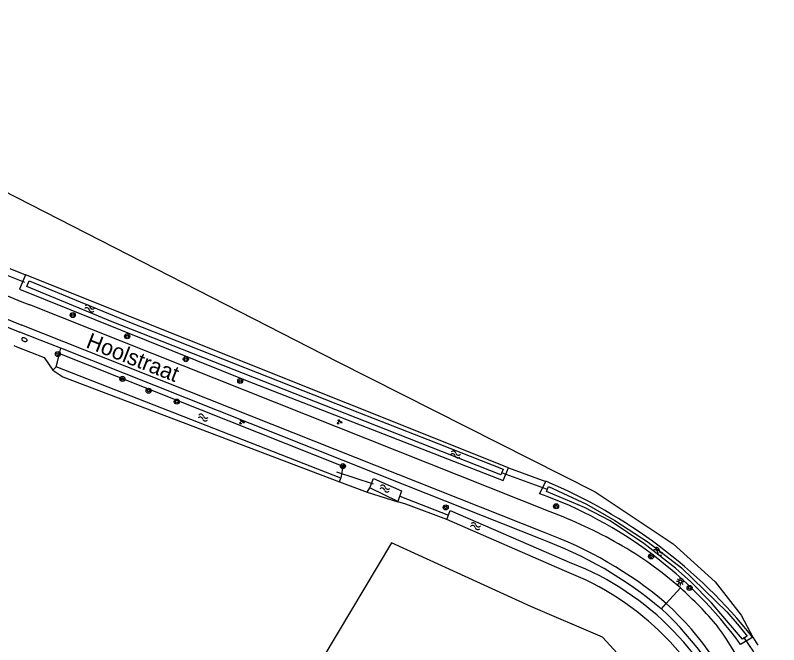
# Model space of a CAD drawing. Extents: x 136000 to 141000, y 400494 to 402006.
# Drawn here: x 139016.1 to 139136.5, y 400820.3 to 400919.5 of the extents above; entities that cross this region are included whole.
import ezdxf

# ---------------------------------------------------------------- set-up
doc = ezdxf.new("R2010")
doc.units = 0
for name, color, linetype in [('gg-afsc-hekwerk', 7, 'Continuous'), ('gg-anno-openbare ruimte label', 7, 'Continuous'), ('gg-knt-bronhoudergrens', 7, 'Continuous'), ('gg-knt-verharding', 7, 'Continuous'), ('gg-knt-verharding nz', 7, 'Continuous'), ('gg-kntw-bovenkant insteek waterloop', 7, 'Continuous'), ('gg-kntw-waterlijn', 7, 'Continuous'), ('gg-kwrk-duiker nz buis', 7, 'Continuous'), ('gt-grn-groengrens', 7, 'Continuous'), ('gt-grn-weggrens', 7, 'Continuous'), ('gt-symb-boom', 7, 'Continuous'), ('gt-symb-brandkraan', 7, 'Continuous'), ('gt-symb-groenvak', 7, 'Continuous'), ('gt-symb-lichtmast', 7, 'Continuous'), ('gt-symb-watersymbool', 7, 'Continuous')]:
    doc.layers.add(name, color=color, linetype=linetype)

# ---------------------------------------------------------------- blocks, each defined once
blk = doc.blocks.new('gt0-BOOM')
at = {"layer": 'gt-symb-boom'}
for radius in [0.4, 0.2]:
    blk.add_circle((0, 0), radius, dxfattribs=at)
blk = doc.blocks.new('gt0-WA')
at = {"layer": 'gt-symb-watersymbool'}
for centre, start, end in [((-0.32, 0.02), 28.0725, 151.9275), ((0.43, 0.42), 208.0725, 331.9275), ((-0.32, -0.43), 28.0725, 151.9275), ((0.43, -0.03), 208.0725, 331.9275)]:
    blk.add_arc(centre, 0.425, start, end, dxfattribs=at)
blk = doc.blocks.new('gt0-LMAST')
at = {"layer": 'gt-symb-lichtmast'}
for p, q in [((-0.18, 0.17), (-0.45, 0.44)), ((-0.01, 0.25), (-0.01, 0.62)), ((0.17, 0.17), (0.44, 0.44)), ((-0.26, 0), (-0.63, 0)), ((-0.18, -0.18), (-0.45, -0.45)), ((-0.01, -0.25), (-0.01, -0.63)), ((0.44, -0.45), (0.17, -0.18)), ((0.24, 0), (0.62, 0))]:
    blk.add_line(p, q, dxfattribs=at)
blk.add_circle((-0.01, 0), 0.25, dxfattribs=at)
blk = doc.blocks.new('gt0-BR')
at = {"layer": 'gt-symb-brandkraan'}
for centre, radius, start, end in [((-0.24, 0), 0.206, 107.5669, 252.4331), ((0.6, -2.66), 3, 106.892, 107.5669), ((0, -0.69), 0.938, 73.108, 106.892), ((-0.6, -2.66), 3, 72.4331, 73.108), ((0.24, 0), 0.206, 287.567, 72.4331), ((0.6, 2.66), 3, 252.4331, 253.108), ((0, 0.69), 0.938, 253.108, 286.8921), ((-0.6, 2.66), 3, 286.8921, 287.567)]:
    blk.add_arc(centre, radius, start, end, dxfattribs=at)
blk = doc.blocks.new('gt0-GRVAK')
at = {"layer": 'gt-symb-groenvak'}
for p, q in [((-0.11, 0.19), (-0.23, 0.24)), ((-0.18, 0.15), (0.09, 0.15)), ((-0.09, 0.21), (-0.16, 0.32)), ((-0.05, 0.21), (-0.05, 0.39)), ((0, 0.21), (0.06, 0.32)), ((0.02, 0.19), (0.13, 0.24)), ((0.26, -0.05), (0.2, 0.06)), ((0.3, -0.05), (0.3, 0.13)), ((0.35, -0.05), (0.41, 0.06)), ((-0.24, -0.23), (-0.36, -0.18)), ((-0.32, -0.26), (-0.05, -0.26)), ((-0.23, -0.21), (-0.29, -0.09)), ((-0.18, -0.2), (-0.18, -0.02)), ((-0.14, -0.21), (-0.07, -0.09)), ((-0.12, -0.23), (0, -0.18)), ((0.24, -0.07), (0.12, -0.02)), ((0.17, -0.11), (0.44, -0.11)), ((0.37, -0.07), (0.49, -0.02))]:
    blk.add_line(p, q, dxfattribs=at)

msp = doc.modelspace()

# ---------------------------------------------------------------- linework, layer by layer
at = {"layer": 'gg-afsc-hekwerk'}
for p, q in [((139067.25, 400845.98), (139071.61, 400844.33)), ((139067.25, 400845.98), (139071.61, 400844.33)), ((139071.61, 400844.33), (139076.48, 400842.81)), ((139071.61, 400844.33), (139076.48, 400842.81))]:
    msp.add_line(p, q, dxfattribs=at)
for points in [[(139016.38, 400867.23), (139020.72, 400865.59), (139022.05, 400863.58)], [(139016.38, 400867.23), (139020.72, 400865.59), (139022.05, 400863.58), (139023.66, 400862.49), (139067.25, 400845.98)], [(139022.05, 400863.58), (139023.66, 400862.49), (139067.25, 400845.98)], [(139084.21, 400840), (139077.75, 400842.42), (139076.48, 400842.81)], [(139084.21, 400840), (139077.75, 400842.42), (139076.48, 400842.81)]]:
    msp.add_lwpolyline(points, dxfattribs=at)
at = {"layer": 'gg-knt-bronhoudergrens'}
msp.add_lwpolyline([(138961.53, 400919.52), (139003.09, 400897.55), (139066.92, 400864.92), (139107.56, 400844.38), (139119.87, 400836.18), (139126.48, 400830.22), (139130.63, 400824.94), (139132.42, 400821.48)], dxfattribs=at)
at = {"layer": 'gg-knt-verharding'}
for p, q in [((139100.47, 400841.24), (139018.42, 400873.86)), ((139020.08, 400868.3), (139016.88, 400869.58)), ((139023.33, 400867.01), (139020.08, 400868.3)), ((139077.9, 400845.33), (139023.33, 400867.01)), ((139098.97, 400836.96), (139077.9, 400845.33))]:
    msp.add_line(p, q, dxfattribs=at)
for centre, radius, start, end in [((139053.52, 400964.75), 97.44, 236.2228, 248.8819), ((139054.87, 400967.21), 104.77, 235.0176, 248.7375), ((139073.99, 400770.7), 75.35, 60.3604, 69.4269), ((139077.33, 400777.66), 63.12, 49.8673, 69.9514), ((139083.61, 400787.1), 56.34, 48.397, 60.6077), ((139083.61, 400787.12), 56.33, 39.7733, 48.3879), ((139086.55, 400791.14), 46.9, 20.7925, 47.8589), ((139065.33, 400779.3), 75.59, 19.6301, 35.4596)]:
    msp.add_arc(centre, radius, start, end, dxfattribs=at)
at = {"layer": 'gg-knt-verharding nz'}
msp.add_line((139099.42, 400838.02), (139017.19, 400870.67), dxfattribs=at)
for centre, radius, start, end in [((139055.39, 400967.94), 104.5, 234.9062, 248.5594), ((139077.72, 400778.3), 63.54, 49.7262, 70.0374), ((139086.34, 400791.01), 48.3, 20.8334, 47.7862)]:
    msp.add_arc(centre, radius, start, end, dxfattribs=at)
at = {"layer": 'gg-kntw-bovenkant insteek waterloop'}
for p, q in [((139093.94, 400848.18), (139017.74, 400878.58)), ((139022.79, 400864.89), (139023.12, 400866.22)), ((139022.58, 400864.08), (139022.79, 400864.89)), ((139067.46, 400846.54), (139022.58, 400864.08)), ((139098.83, 400844.09), (139099.79, 400846.04)), ((139076.49, 400842.84), (139072.03, 400844.99)), ((139102.74, 400831.92), (139084.21, 400840)), ((139132.42, 400821.48), (139130.5, 400820.33))]:
    msp.add_line(p, q, dxfattribs=at)
for points in [[(139017.74, 400878.58), (139016.8, 400876.32), (139052.72, 400861.88), (139093.08, 400846.17), (139093.94, 400848.18)], [(139023.12, 400866.22), (139067.81, 400848.43), (139067.46, 400846.54)], [(139072.03, 400844.99), (139072.61, 400846.51), (139077.04, 400844.55), (139076.49, 400842.84)], [(139084.21, 400840), (139084.74, 400841.42), (139103.83, 400833.15)]]:
    msp.add_lwpolyline(points, dxfattribs=at)
for centre, radius, start, end in [((139068.18, 400770.1), 82.26, 38.6578, 67.4038), ((139076.14, 400780.86), 67.18, 35.9848, 70.2569), ((139087.31, 400790.8), 45.45, 19.6629, 68.6938), ((139086.84, 400790.3), 44.55, 20.0526, 69.0906)]:
    msp.add_arc(centre, radius, start, end, dxfattribs=at)
at = {"layer": 'gg-kntw-waterlijn'}
for points in [[(139018.35, 400877.65), (139034.4, 400871.03), (139070.42, 400856.86), (139081.21, 400852.62), (139093.08, 400847.96), (139092.73, 400847.08), (139074.58, 400854.22), (139031.44, 400871.18), (139017.95, 400876.78), (139018.35, 400877.65)], [(139100.22, 400845.2), (139106.21, 400842.43), (139110.68, 400839.88), (139115.96, 400836.46), (139121.2, 400832.41), (139128.36, 400825.48), (139130.27, 400823.18), (139131.57, 400821.63), (139130.81, 400821.15), (139128.28, 400824.12), (139125.93, 400826.86), (139122.65, 400830.19), (139120.26, 400832.35), (139115.27, 400836.23), (139109.93, 400839.82), (139105.91, 400841.93), (139099.89, 400844.46), (139100.22, 400845.2)]]:
    msp.add_lwpolyline(points, dxfattribs=at)
at = {"layer": 'gg-kwrk-duiker nz buis'}
for p, q in [((139017.65, 400877.37), (139014.25, 400878.77)), ((139072.64, 400845.58), (139066.87, 400847.46)), ((139092.94, 400847.4), (139099.84, 400844.85)), ((139076.76, 400843.7), (139084.48, 400840.71)), ((139130.97, 400821.47), (139132.53, 400819.16))]:
    msp.add_line(p, q, dxfattribs=at)
at = {"layer": 'gt-grn-groengrens'}
for p, q in [((139015.3, 400879.57), (139017.74, 400878.58)), ((139015.9, 400867.43), (139016.38, 400867.23)), ((139023.12, 400866.22), (139023.33, 400867.01)), ((139022.58, 400864.08), (139022.05, 400863.58)), ((139093.94, 400848.18), (139099.79, 400846.04)), ((139067.25, 400845.98), (139067.46, 400846.54)), ((139071.61, 400844.33), (139072.03, 400844.99)), ((139076.49, 400842.84), (139076.48, 400842.81)), ((139132.42, 400821.48), (139133.23, 400820.23))]:
    msp.add_line(p, q, dxfattribs=at)
msp.add_lwpolyline([(139124.22, 400783.47), (139119.87, 400808.04), (139116.99, 400811.76), (139112.25, 400817.65), (139108.72, 400821.48), (139097.46, 400826.33), (139075.45, 400836.33), (139058.18, 400807.37), (139062.94, 400763.55), (139053.18, 400762.22), (139050.81, 400779.66), (139047.96, 400780.05), (139025.45, 400747.01), (139033.64, 400725.88), (139037.89, 400725.66)], dxfattribs=at)
at = {"layer": 'gt-grn-weggrens'}
for p, q in [((139118.8, 400826.78), (139121.02, 400829.23)), ((139118.02, 400825.92), (139118.8, 400826.78))]:
    msp.add_line(p, q, dxfattribs=at)

# ---------------------------------------------------------------- block references
at = {"layer": 'gt-symb-boom'}
for p in [(139025.21, 400872.26), (139033.79, 400868.91), (139022.87, 400866.1), (139043.04, 400865.3), (139033.04, 400862.18), (139051.62, 400861.86), (139037.17, 400860.33), (139041.62, 400858.62), (139067.81, 400848.43), (139084.01, 400841.93), (139101.42, 400842.11), (139116.39, 400834.2), (139122.48, 400829.24)]:
    msp.add_blockref('gt0-BOOM', p, dxfattribs=at)
at = {"layer": 'gt-symb-brandkraan', "rotation": -21.89715058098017}
msp.add_blockref('gt0-BR', (139017.58, 400868.38), dxfattribs=at)
at = {"layer": 'gt-symb-groenvak'}
for p in [(139051.85, 400855.4), (139067.24, 400855.4)]:
    msp.add_blockref('gt0-GRVAK', p, dxfattribs=at)
at = {"layer": 'gt-symb-lichtmast'}
msp.add_blockref('gt0-LMAST', (139121.02, 400830.25), dxfattribs=at)
at = {"layer": 'gt-symb-watersymbool'}
for p, rotation in [((139027.82, 400873.32), -14.008443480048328), ((139045.73, 400856.1), -14.008443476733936), ((139085.51, 400850.29), -14.008443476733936), ((139074.35, 400844.91), -14.008443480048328), ((139088.67, 400838.99), -14.008443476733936), ((139117.51, 400835.03), -28.99897714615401)]:
    msp.add_blockref('gt0-WA', p, dxfattribs=dict(at, rotation=rotation))

# ---------------------------------------------------------------- texts
at = {"layer": 'gg-anno-openbare ruimte label'}
msp.add_text('Hoolstraat', height=2.5, rotation=338.7, dxfattribs=at).set_placement((139027.14, 400867.2))

doc.saveas('drawing.dxf')
